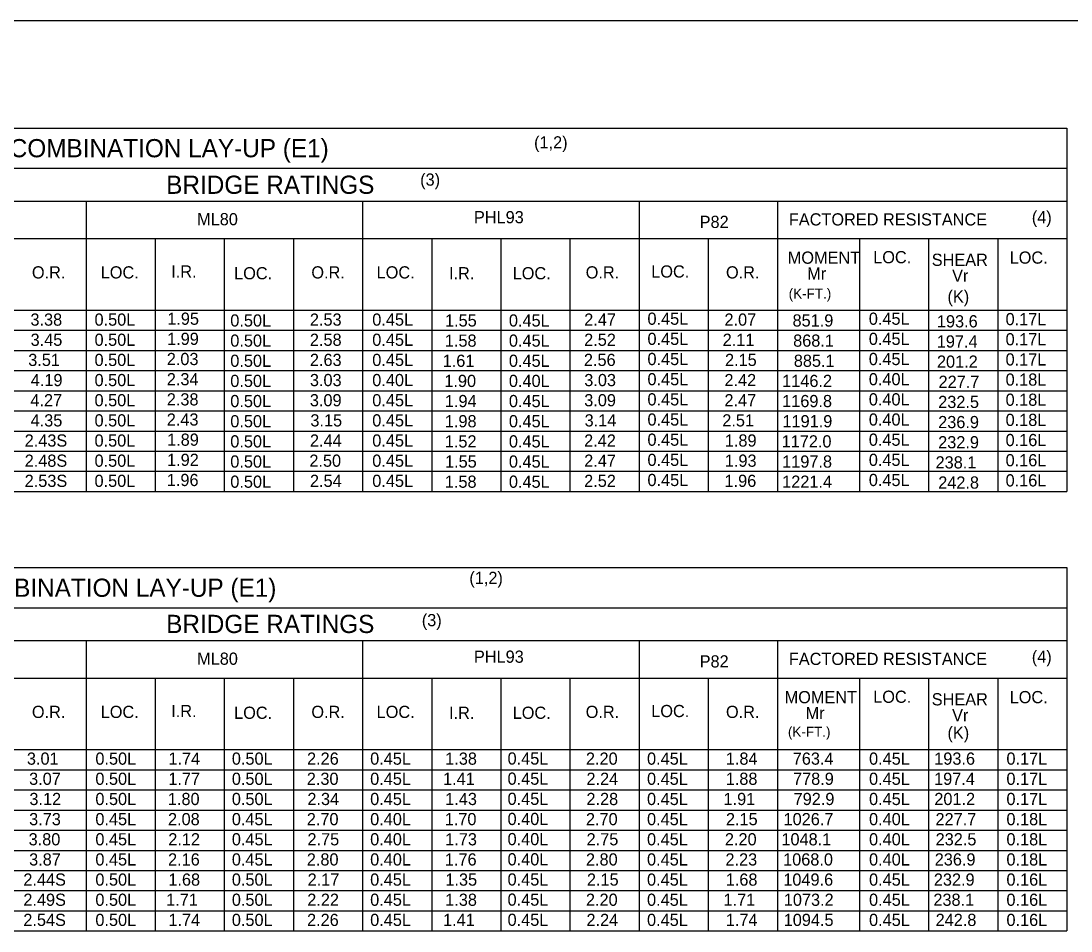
# Model space of a CAD drawing. Extents: x -5022 to -159, y 1126 to 7226.
# Drawn here: x -3473.7 to -3215.1, y 2074.8 to 2298.8 of the extents above; entities that cross this region are included whole.
import ezdxf

# ---------------------------------------------------------------- set-up
doc = ezdxf.new("R2010")
doc.units = 0
doc.layers.add('2', color=7, linetype='Continuous')
doc.layers.add('4', color=7, linetype='Continuous')

msp = doc.modelspace()

# ---------------------------------------------------------------- linework, layer by layer
at = {"layer": '2'}
msp.add_line((-3014.13, 2298.81), (-3800.13, 2298.81), dxfattribs=at)
at = {"layer": '4'}
for p, q in [((-3703.36, 2272.47), (-3216.14, 2272.47)), ((-3216.14, 2272.47), (-3216.14, 2183.02)), ((-3703.36, 2262.55), (-3216.14, 2262.55)), ((-3703.36, 2254.48), (-3216.14, 2254.48)), ((-3457.67, 2254.48), (-3457.67, 2183.02)), ((-3389.57, 2254.48), (-3389.57, 2183.02)), ((-3321.47, 2254.48), (-3321.47, 2183.02)), ((-3287.42, 2254.48), (-3287.42, 2183.02)), ((-3593.89, 2245.27), (-3216.14, 2245.27)), ((-3440.64, 2245.27), (-3440.64, 2183.02)), ((-3423.62, 2245.27), (-3423.62, 2183.02)), ((-3406.59, 2245.27), (-3406.59, 2183.02)), ((-3372.55, 2245.27), (-3372.55, 2183.02)), ((-3355.52, 2245.27), (-3355.52, 2183.02)), ((-3338.5, 2245.27), (-3338.5, 2183.02)), ((-3304.44, 2245.27), (-3304.44, 2183.02)), ((-3267.22, 2245.27), (-3267.22, 2183.02)), ((-3250.19, 2245.27), (-3250.19, 2183.02)), ((-3233.17, 2245.27), (-3233.17, 2183.02)), ((-3703.36, 2227.67), (-3216.14, 2227.67)), ((-3679.13, 2222.71), (-3216.14, 2222.71)), ((-3679.13, 2217.74), (-3216.14, 2217.74)), ((-3703.36, 2212.78), (-3216.14, 2212.78)), ((-3679.13, 2207.82), (-3216.14, 2207.82)), ((-3679.13, 2202.86), (-3216.14, 2202.86)), ((-3703.36, 2197.9), (-3216.14, 2197.9)), ((-3679.13, 2192.94), (-3216.14, 2192.94)), ((-3679.13, 2187.98), (-3216.14, 2187.98)), ((-3703.36, 2183.02), (-3216.14, 2183.02)), ((-3703.36, 2164.29), (-3216.14, 2164.29)), ((-3216.14, 2164.29), (-3216.14, 2074.85)), ((-3703.36, 2154.37), (-3216.14, 2154.37)), ((-3703.36, 2146.3), (-3216.14, 2146.3)), ((-3457.67, 2146.3), (-3457.67, 2074.85)), ((-3389.57, 2146.3), (-3389.57, 2074.85)), ((-3321.47, 2146.3), (-3321.47, 2074.85)), ((-3287.42, 2146.3), (-3287.42, 2074.85)), ((-3593.89, 2137.1), (-3216.14, 2137.1)), ((-3440.64, 2137.1), (-3440.64, 2074.85)), ((-3423.62, 2137.1), (-3423.62, 2074.85)), ((-3406.59, 2137.1), (-3406.59, 2074.85)), ((-3372.55, 2137.1), (-3372.55, 2074.85)), ((-3355.52, 2137.1), (-3355.52, 2074.85)), ((-3338.5, 2137.1), (-3338.5, 2074.85)), ((-3304.44, 2137.1), (-3304.44, 2074.85)), ((-3267.22, 2137.1), (-3267.22, 2074.85)), ((-3250.19, 2137.1), (-3250.19, 2074.85)), ((-3233.17, 2137.1), (-3233.17, 2074.85)), ((-3703.36, 2119.49), (-3216.14, 2119.49)), ((-3679.13, 2114.53), (-3216.14, 2114.53)), ((-3679.13, 2109.57), (-3216.14, 2109.57)), ((-3703.36, 2104.61), (-3216.14, 2104.61)), ((-3679.13, 2099.65), (-3216.14, 2099.65)), ((-3679.13, 2094.69), (-3216.14, 2094.69)), ((-3703.36, 2089.73), (-3216.14, 2089.73)), ((-3679.13, 2084.77), (-3216.14, 2084.77)), ((-3679.13, 2079.81), (-3216.14, 2079.81)), ((-3703.36, 2074.85), (-3216.14, 2074.85))]:
    msp.add_line(p, q, dxfattribs=at)

# ---------------------------------------------------------------- texts
at = {"layer": '2'}
for s, height, p in [('TABLE 2 - NORTHERN RED OAK COMBINATION LAY-UP (E1)', 4.4793, (-3569.97, 2265.27)), ('(1,2)', 3, (-3347.34, 2267.44)), ('BRIDGE RATINGS', 4.4793, (-3437.92, 2256.27)), ('(3)', 3, (-3375.39, 2258.28)), ('PHL93', 3, (-3362.15, 2249.03)), ('(4)', 3, (-3224.79, 2249.02)), ('ML80', 3, (-3430.31, 2248.54)), ('P82', 3, (-3306.57, 2247.87)), ('FACTORED RESISTANCE', 3.0001, (-3284.61, 2248.48)), ('MOMENT', 3, (-3284.88, 2239.07)), ('LOC.', 3, (-3263.84, 2239.18)), ('SHEAR', 3, (-3249.43, 2238.54)), ('LOC.', 3, (-3230.24, 2239.08)), ('O.R.', 3, (-3470.99, 2235.44)), ('LOC.', 3, (-3454.05, 2235.44)), ('I.R.', 3, (-3436.68, 2235.66)), ('LOC.', 3, (-3421.2, 2235.23)), ('O.R.', 3, (-3402.18, 2235.44)), ('LOC.', 3, (-3386.11, 2235.44)), ('I.R.', 3, (-3368.29, 2235.23)), ('LOC.', 3, (-3352.61, 2235.23)), ('O.R.', 3, (-3334.63, 2235.44)), ('LOC.', 3, (-3318.49, 2235.66)), ('O.R.', 3, (-3300.09, 2235.44)), ('Mr', 3, (-3280.1, 2235.15)), ('Vr', 3, (-3244.41, 2234.62)), ('(K-FT.)', 2.475, (-3284.65, 2230.49)), ('(K)', 3, (-3245.55, 2229.51)), ('3.38', 3, (-3471.35, 2223.82)), ('0.50L', 3, (-3455.57, 2223.82)), ('1.95', 3, (-3437.66, 2224.04)), ('0.50L', 3, (-3422.14, 2223.61)), ('2.53', 3, (-3402.54, 2223.82)), ('0.45L', 3, (-3387.18, 2223.82)), ('1.55', 3, (-3369.27, 2223.61)), ('0.45L', 3, (-3353.54, 2223.61)), ('2.47', 3, (-3334.99, 2223.82)), ('0.45L', 3, (-3319.42, 2224.04)), ('2.07', 3, (-3300.46, 2223.82)), ('851.9', 3, (-3283.7, 2223.61)), ('0.45L', 3, (-3264.92, 2224.04)), ('193.6', 3, (-3248.15, 2223.4)), ('0.17L', 3, (-3231.24, 2223.94)), ('3.45', 3, (-3471.31, 2218.86)), ('0.50L', 3, (-3455.57, 2218.86)), ('1.99', 3, (-3437.7, 2219.08)), ('0.50L', 3, (-3422.14, 2218.65)), ('2.58', 3, (-3402.54, 2218.86)), ('0.45L', 3, (-3387.18, 2218.86)), ('1.58', 3, (-3369.31, 2218.65)), ('0.45L', 3, (-3353.54, 2218.65)), ('2.52', 3, (-3335.01, 2218.86)), ('0.45L', 3, (-3319.42, 2219.08)), ('2.11', 3, (-3300.91, 2218.86)), ('868.1', 3, (-3283.55, 2218.65)), ('0.45L', 3, (-3264.92, 2219.08)), ('197.4', 3, (-3248.18, 2218.44)), ('0.17L', 3, (-3231.24, 2218.98)), ('3.51', 3, (-3471.89, 2213.9)), ('0.50L', 3, (-3455.57, 2213.9)), ('2.03', 3, (-3437.78, 2214.12)), ('0.50L', 3, (-3422.14, 2213.69)), ('2.63', 3, (-3402.54, 2213.9)), ('0.45L', 3, (-3387.18, 2213.9)), ('1.61', 3, (-3369.85, 2213.69)), ('0.45L', 3, (-3353.54, 2213.69)), ('2.56', 3, (-3335.07, 2213.9)), ('0.45L', 3, (-3319.42, 2214.12)), ('2.15', 3, (-3300.33, 2213.9)), ('885.1', 3, (-3283.39, 2213.69)), ('0.45L', 3, (-3264.92, 2214.12)), ('201.2', 3, (-3248.14, 2213.48)), ('0.17L', 3, (-3231.24, 2214.02)), ('4.19', 3, (-3471.27, 2208.94)), ('0.50L', 3, (-3455.57, 2208.94)), ('2.34', 3, (-3437.77, 2209.15)), ('0.50L', 3, (-3422.14, 2208.73)), ('3.03', 3, (-3402.54, 2208.94)), ('0.40L', 3, (-3387.18, 2208.94)), ('1.90', 3, (-3369.43, 2208.73)), ('0.40L', 3, (-3353.54, 2208.73)), ('3.03', 3, (-3334.98, 2208.94)), ('0.45L', 3, (-3319.42, 2209.15)), ('2.42', 3, (-3300.47, 2208.94)), ('1146.2', 3, (-3286.25, 2208.73)), ('0.40L', 3, (-3264.92, 2209.15)), ('227.7', 3, (-3247.75, 2208.52)), ('0.18L', 3, (-3231.24, 2209.06)), ('4.27', 3, (-3471.36, 2203.98)), ('0.50L', 3, (-3455.57, 2203.98)), ('2.38', 3, (-3437.78, 2204.19)), ('0.50L', 3, (-3422.14, 2203.77)), ('3.09', 3, (-3402.55, 2203.98)), ('0.45L', 3, (-3387.18, 2203.98)), ('1.94', 3, (-3369.3, 2203.77)), ('0.45L', 3, (-3353.54, 2203.77)), ('3.09', 3, (-3334.99, 2203.98)), ('0.45L', 3, (-3319.42, 2204.19)), ('2.47', 3, (-3300.46, 2203.98)), ('1169.8', 3, (-3286.25, 2203.77)), ('0.40L', 3, (-3264.92, 2204.19)), ('232.5', 3, (-3247.83, 2203.56)), ('0.18L', 3, (-3231.24, 2204.1)), ('4.35', 3, (-3471.31, 2199.02)), ('0.50L', 3, (-3455.57, 2199.02)), ('2.43', 3, (-3437.78, 2199.23)), ('0.50L', 3, (-3422.14, 2198.81)), ('3.15', 3, (-3402.42, 2199.02)), ('0.45L', 3, (-3387.18, 2199.02)), ('1.98', 3, (-3369.31, 2198.81)), ('0.45L', 3, (-3353.54, 2198.81)), ('3.14', 3, (-3334.9, 2199.02)), ('0.45L', 3, (-3319.42, 2199.23)), ('2.51', 3, (-3301, 2199.02)), ('1191.9', 3, (-3286.18, 2198.81)), ('0.40L', 3, (-3264.92, 2199.23)), ('236.9', 3, (-3247.84, 2198.6)), ('0.18L', 3, (-3231.24, 2199.14)), ('2.43S', 3, (-3472.77, 2194.06)), ('0.50L', 3, (-3455.57, 2194.06)), ('1.89', 3, (-3437.7, 2194.27)), ('0.50L', 3, (-3422.14, 2193.85)), ('2.44', 3, (-3402.53, 2194.06)), ('0.45L', 3, (-3387.18, 2194.06)), ('1.52', 3, (-3369.32, 2193.85)), ('0.45L', 3, (-3353.54, 2193.85)), ('2.42', 3, (-3335.01, 2194.06)), ('0.45L', 3, (-3319.42, 2194.27)), ('1.89', 3, (-3300.37, 2194.06)), ('1172.0', 3, (-3286.38, 2193.85)), ('0.45L', 3, (-3264.92, 2194.27)), ('232.9', 3, (-3247.84, 2193.64)), ('0.16L', 3, (-3231.24, 2194.18)), ('2.48S', 3, (-3472.77, 2189.1)), ('0.50L', 3, (-3455.57, 2189.1)), ('1.92', 3, (-3437.71, 2189.31)), ('0.50L', 3, (-3422.14, 2188.89)), ('2.50', 3, (-3402.67, 2189.1)), ('0.45L', 3, (-3387.18, 2189.1)), ('1.55', 3, (-3369.27, 2188.89)), ('0.45L', 3, (-3353.54, 2188.89)), ('2.47', 3, (-3334.99, 2189.1)), ('0.45L', 3, (-3319.42, 2189.31)), ('1.93', 3, (-3300.37, 2189.1)), ('1197.8', 3, (-3286.25, 2188.89)), ('0.45L', 3, (-3264.92, 2189.31)), ('238.1', 3, (-3248.48, 2188.68)), ('0.16L', 3, (-3231.24, 2189.21)), ('1.96', 3, (-3437.77, 2184.35)), ('0.45L', 3, (-3319.42, 2184.35)), ('0.45L', 3, (-3264.92, 2184.35)), ('0.16L', 3, (-3231.24, 2184.25)), ('2.53S', 3, (-3472.77, 2184.14)), ('0.50L', 3, (-3455.57, 2184.14)), ('0.50L', 3, (-3422.14, 2183.93)), ('2.54', 3, (-3402.53, 2184.14)), ('0.45L', 3, (-3387.18, 2184.14)), ('1.58', 3, (-3369.31, 2183.93)), ('0.45L', 3, (-3353.54, 2183.93)), ('2.52', 3, (-3335.01, 2184.14)), ('1.96', 3, (-3300.44, 2184.14)), ('1221.4', 3, (-3286.25, 2183.93)), ('242.8', 3, (-3247.83, 2183.72)), ('TABLE 2 - RED MAPLE COMBINATION LAY-UP (E1)', 4.4793, (-3554.91, 2157.09)), ('(1,2)', 3, (-3363.28, 2160.26)), ('BRIDGE RATINGS', 4.4793, (-3437.92, 2148.18)), ('(3)', 3, (-3374.99, 2149.86)), ('ML80', 3, (-3430.31, 2140.37)), ('PHL93', 3, (-3362.15, 2140.86)), ('FACTORED RESISTANCE', 3.0001, (-3284.61, 2140.31)), ('(4)', 3, (-3224.79, 2140.85)), ('P82', 3, (-3306.57, 2139.7)), ('MOMENT', 3, (-3285.65, 2130.9)), ('LOC.', 3, (-3263.84, 2131)), ('SHEAR', 3, (-3249.43, 2130.37)), ('LOC.', 3, (-3230.24, 2130.91)), ('I.R.', 3, (-3436.68, 2127.48)), ('LOC.', 3, (-3318.49, 2127.48)), ('O.R.', 3, (-3470.99, 2127.27)), ('LOC.', 3, (-3454.05, 2127.27)), ('LOC.', 3, (-3421.2, 2127.06)), ('O.R.', 3, (-3402.18, 2127.27)), ('LOC.', 3, (-3386.11, 2127.27)), ('I.R.', 3, (-3368.29, 2127.06)), ('LOC.', 3, (-3352.61, 2127.06)), ('O.R.', 3, (-3334.63, 2127.27)), ('O.R.', 3, (-3300.09, 2127.27)), ('Mr', 3, (-3280.48, 2126.98)), ('Vr', 3, (-3244.41, 2126.45)), ('(K-FT.)', 2.475, (-3284.84, 2122.64)), ('(K)', 3, (-3245.55, 2122.14)), ('3.01', 3, (-3472.22, 2115.77)), ('0.50L', 3, (-3455.36, 2115.77)), ('1.74', 3, (-3437.38, 2115.77)), ('0.50L', 3, (-3421.76, 2115.77)), ('2.26', 3, (-3403.25, 2115.77)), ('0.45L', 3, (-3387.7, 2115.77)), ('1.38', 3, (-3369.22, 2115.77)), ('0.45L', 3, (-3353.87, 2115.8)), ('2.20', 3, (-3334.57, 2115.77)), ('0.45L', 3, (-3319.53, 2115.77)), ('1.84', 3, (-3300.13, 2115.77)), ('763.4', 3, (-3283.65, 2115.77)), ('0.45L', 3, (-3264.86, 2115.77)), ('193.6', 3, (-3248.81, 2115.77)), ('0.17L', 3, (-3231.03, 2115.77)), ('3.07', 3, (-3471.68, 2110.81)), ('0.50L', 3, (-3455.36, 2110.81)), ('1.77', 3, (-3437.4, 2110.81)), ('0.50L', 3, (-3421.76, 2110.81)), ('2.30', 3, (-3403.3, 2110.81)), ('0.45L', 3, (-3387.7, 2110.81)), ('1.41', 3, (-3369.76, 2110.81)), ('0.45L', 3, (-3353.87, 2110.84)), ('2.24', 3, (-3334.44, 2110.81)), ('0.45L', 3, (-3319.53, 2110.81)), ('1.88', 3, (-3300.15, 2110.81)), ('778.9', 3, (-3283.58, 2110.81)), ('0.45L', 3, (-3264.86, 2110.81)), ('197.4', 3, (-3248.84, 2110.81)), ('0.17L', 3, (-3231.03, 2110.81)), ('3.12', 3, (-3471.61, 2105.84)), ('0.50L', 3, (-3455.36, 2105.84)), ('1.80', 3, (-3437.51, 2105.84)), ('0.50L', 3, (-3421.76, 2105.84)), ('2.34', 3, (-3403.16, 2105.84)), ('0.45L', 3, (-3387.7, 2105.84)), ('1.43', 3, (-3369.22, 2105.84)), ('0.45L', 3, (-3353.87, 2105.88)), ('2.28', 3, (-3334.45, 2105.84)), ('0.45L', 3, (-3319.53, 2105.84)), ('1.91', 3, (-3300.69, 2105.84)), ('792.9', 3, (-3283.43, 2105.84)), ('0.45L', 3, (-3264.86, 2105.84)), ('201.2', 3, (-3248.79, 2105.84)), ('0.17L', 3, (-3231.03, 2105.84)), ('3.73', 3, (-3471.67, 2100.88)), ('0.45L', 3, (-3455.36, 2100.88)), ('2.08', 3, (-3437.48, 2100.88)), ('0.45L', 3, (-3421.76, 2100.88)), ('2.70', 3, (-3403.3, 2100.88)), ('0.40L', 3, (-3387.7, 2100.88)), ('1.70', 3, (-3369.34, 2100.88)), ('0.40L', 3, (-3353.87, 2100.92)), ('2.70', 3, (-3334.57, 2100.88)), ('0.45L', 3, (-3319.53, 2100.88)), ('2.15', 3, (-3300.1, 2100.88)), ('1026.7', 3, (-3285.91, 2100.88)), ('0.40L', 3, (-3264.86, 2100.88)), ('227.7', 3, (-3248.5, 2100.88)), ('0.18L', 3, (-3231.03, 2100.88)), ('3.80', 3, (-3471.8, 2095.92)), ('0.45L', 3, (-3455.36, 2095.92)), ('2.12', 3, (-3437.41, 2095.92)), ('0.45L', 3, (-3421.76, 2095.92)), ('2.75', 3, (-3403.14, 2095.92)), ('0.40L', 3, (-3387.7, 2095.92)), ('1.73', 3, (-3369.22, 2095.92)), ('0.40L', 3, (-3353.87, 2095.96)), ('2.75', 3, (-3334.41, 2095.92)), ('0.45L', 3, (-3319.53, 2095.92)), ('2.20', 3, (-3300.35, 2095.92)), ('1048.1', 3, (-3286.44, 2095.92)), ('0.40L', 3, (-3264.86, 2095.92)), ('232.5', 3, (-3248.47, 2095.92)), ('0.18L', 3, (-3231.03, 2095.92)), ('3.87', 3, (-3471.68, 2090.96)), ('0.45L', 3, (-3455.36, 2090.96)), ('2.16', 3, (-3437.47, 2090.96)), ('0.45L', 3, (-3421.76, 2090.96)), ('2.80', 3, (-3403.3, 2090.96)), ('0.40L', 3, (-3387.7, 2090.96)), ('1.76', 3, (-3369.3, 2090.96)), ('0.40L', 3, (-3353.87, 2090.99)), ('2.80', 3, (-3334.57, 2090.96)), ('0.45L', 3, (-3319.53, 2090.96)), ('2.23', 3, (-3300.22, 2090.96)), ('1068.0', 3, (-3286.02, 2090.96)), ('0.40L', 3, (-3264.86, 2090.96)), ('236.9', 3, (-3248.69, 2090.96)), ('0.18L', 3, (-3231.03, 2090.96)), ('2.44S', 3, (-3473.1, 2086)), ('0.50L', 3, (-3455.36, 2086)), ('1.68', 3, (-3437.39, 2086)), ('0.50L', 3, (-3421.76, 2086)), ('2.17', 3, (-3403.1, 2086)), ('0.45L', 3, (-3387.7, 2086)), ('1.35', 3, (-3369.18, 2086)), ('0.45L', 3, (-3353.87, 2086.03)), ('2.15', 3, (-3334.33, 2086)), ('0.45L', 3, (-3319.53, 2086)), ('1.68', 3, (-3300.15, 2086)), ('1049.6', 3, (-3285.97, 2086)), ('0.45L', 3, (-3264.86, 2086)), ('232.9', 3, (-3248.91, 2086)), ('0.16L', 3, (-3231.03, 2086)), ('2.49S', 3, (-3473.1, 2081.04)), ('0.50L', 3, (-3455.36, 2081.04)), ('1.71', 3, (-3437.93, 2081.04)), ('0.50L', 3, (-3421.76, 2081.04)), ('2.22', 3, (-3403.19, 2081.04)), ('0.45L', 3, (-3387.7, 2081.04)), ('1.38', 3, (-3369.22, 2081.04)), ('0.45L', 3, (-3353.87, 2081.07)), ('2.20', 3, (-3334.57, 2081.04)), ('0.45L', 3, (-3319.53, 2081.04)), ('1.71', 3, (-3300.69, 2081.04)), ('1073.2', 3, (-3285.85, 2081.04)), ('0.45L', 3, (-3264.86, 2081.04)), ('238.1', 3, (-3249.02, 2081.04)), ('0.16L', 3, (-3231.03, 2081.04)), ('2.54S', 3, (-3473.1, 2076.08)), ('0.50L', 3, (-3455.36, 2076.08)), ('1.74', 3, (-3437.38, 2076.08)), ('0.50L', 3, (-3421.76, 2076.08)), ('2.26', 3, (-3403.25, 2076.08)), ('0.45L', 3, (-3387.7, 2076.08)), ('1.41', 3, (-3369.76, 2076.08)), ('0.45L', 3, (-3353.87, 2076.11)), ('2.24', 3, (-3334.44, 2076.08)), ('0.45L', 3, (-3319.53, 2076.08)), ('1.74', 3, (-3300.13, 2076.08)), ('1094.5', 3, (-3285.88, 2076.08)), ('0.45L', 3, (-3264.86, 2076.08)), ('242.8', 3, (-3248.47, 2076.08)), ('0.16L', 3, (-3231.03, 2076.08))]:
    msp.add_text(s, height=height, dxfattribs=at).set_placement(p)

doc.saveas('drawing.dxf')
